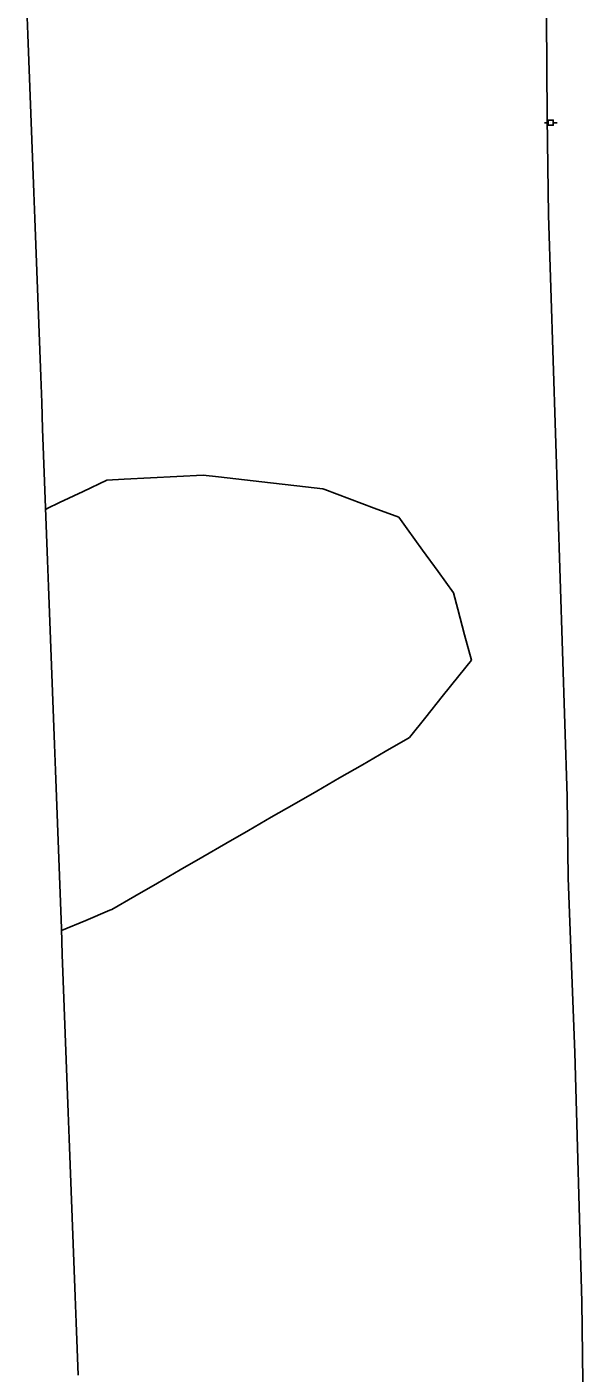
# Model space of a CAD drawing. Extents: x 2132221 to 2141942, y 535736 to 547298.
# Drawn here: x 2136722 to 2137040, y 539738 to 540505 of the extents above; entities that cross this region are included whole.
import ezdxf

# ---------------------------------------------------------------- set-up
doc = ezdxf.new("R2010")
doc.units = 0
for name, color, linetype in [('RD_EX_Fence_Other', 7, 'Continuous'), ('RD_EX_UT', 7, 'Continuous'), ('RD_EX_VEG', 7, 'Continuous'), ('TOPO_E_TLIML-Line', 7, 'Continuous')]:
    doc.layers.add(name, color=color, linetype=linetype)

msp = doc.modelspace()

# ---------------------------------------------------------------- linework, layer by layer
at = {"layer": 'RD_EX_Fence_Other'}
for p, q in [((2137030.54, 540066.62), (2137019.9, 540398.12)), ((2137038.77, 539778.4), (2137034.78, 539920.57))]:
    msp.add_line(p, q, dxfattribs=at)
for points in [[(2137019.03, 540453.67), (2137018.59, 540510.97), (2137015.47, 540564.68), (2137013.82, 540626.7)], [(2137019.03, 540453.67), (2137019.9, 540398.12)], [(2137030.54, 540066.62), (2137031.1, 540020.2), (2137032.85, 539969.76), (2137034.78, 539920.57)], [(2137038.77, 539778.4), (2137039.53, 539717.66)]]:
    msp.add_lwpolyline(points, dxfattribs=at)
at = {"layer": 'RD_EX_UT'}
for p, q in [((2137017.48, 540450.75), (2137019.54, 540450.75)), ((2137017.48, 540450.75), (2137019.54, 540450.75)), ((2137021.04, 540450.79), (2137021.04, 540450.79)), ((2137021.04, 540450.79), (2137021.04, 540450.79)), ((2137022.54, 540450.75), (2137024.68, 540450.75)), ((2137022.54, 540450.75), (2137024.68, 540450.75))]:
    msp.add_line(p, q, dxfattribs=at)
msp.add_lwpolyline([(2137019.54, 540449.29), (2137019.54, 540452.29), (2137022.54, 540452.29), (2137022.54, 540449.29)], close=True, dxfattribs=at)
msp.add_lwpolyline([(2137019.54, 540449.29), (2137019.54, 540452.29), (2137022.54, 540452.29), (2137022.54, 540449.29)], close=True, dxfattribs=at)
at = {"layer": 'RD_EX_VEG'}
msp.add_lwpolyline([(2136742.04, 539990.17), (2136755.89, 539995.92), (2136769.74, 540001.67), (2136770.83, 540002.12), (2136783.81, 540009.63), (2136796.8, 540017.14), (2136809.79, 540024.64), (2136822.77, 540032.15), (2136835.76, 540039.66), (2136848.75, 540047.16), (2136861.73, 540054.67), (2136874.72, 540062.18), (2136887.7, 540069.68), (2136900.69, 540077.19), (2136913.68, 540084.7), (2136926.66, 540092.2), (2136939.65, 540099.71), (2136940.46, 540100.18), (2136949.84, 540111.88), (2136959.22, 540123.58), (2136968.61, 540135.29), (2136975.82, 540144.28), (2136971.99, 540158.79), (2136968.17, 540173.29), (2136965.67, 540182.76), (2136956.86, 540194.9), (2136948.04, 540207.04), (2136939.22, 540219.17), (2136934.42, 540225.79), (2136920.38, 540231.07), (2136906.35, 540236.36), (2136892.31, 540241.65), (2136891.15, 540242.09), (2136876.25, 540243.78), (2136861.34, 540245.46), (2136846.44, 540247.15), (2136831.53, 540248.84), (2136822.78, 540249.84), (2136807.8, 540249.03), (2136792.82, 540248.23), (2136777.84, 540247.42), (2136768.02, 540246.9), (2136754.44, 540240.53), (2136740.86, 540234.16), (2136733.83, 540230.86), (2136733.06, 540230.22)], dxfattribs=at)
at = {"layer": 'TOPO_E_TLIML-Line'}
msp.add_lwpolyline([(2136722.36, 540515.99), (2136722.92, 540501), (2136723.48, 540486.01), (2136724.05, 540471.02), (2136724.61, 540456.03), (2136725.17, 540441.04), (2136725.73, 540426.05), (2136726.29, 540411.06), (2136726.85, 540396.07), (2136727.41, 540381.08), (2136727.97, 540366.09), (2136728.53, 540351.1), (2136729.09, 540336.11), (2136729.65, 540321.12), (2136730.22, 540306.13), (2136730.78, 540291.14), (2136731.34, 540276.16), (2136731.9, 540261.17), (2136732.46, 540246.18), (2136733.02, 540231.19), (2136733.58, 540216.2), (2136734.14, 540201.21), (2136734.7, 540186.22), (2136735.26, 540171.23), (2136735.82, 540156.24), (2136736.38, 540141.25), (2136736.95, 540126.26), (2136737.51, 540111.27), (2136738.07, 540096.28), (2136738.63, 540081.29), (2136739.19, 540066.3), (2136739.75, 540051.31), (2136740.31, 540036.32), (2136740.87, 540021.33), (2136741.43, 540006.34), (2136741.99, 539991.35), (2136742.55, 539976.37), (2136743.11, 539961.38), (2136743.68, 539946.39), (2136744.24, 539931.4), (2136744.8, 539916.41), (2136745.36, 539901.42), (2136745.92, 539886.43), (2136746.48, 539871.44), (2136747.04, 539856.45), (2136747.6, 539841.46), (2136748.16, 539826.47), (2136748.72, 539811.48), (2136749.28, 539796.49), (2136749.84, 539781.5), (2136750.41, 539766.51), (2136750.97, 539751.52), (2136751.53, 539736.53)], dxfattribs=at)

doc.saveas('drawing.dxf')
